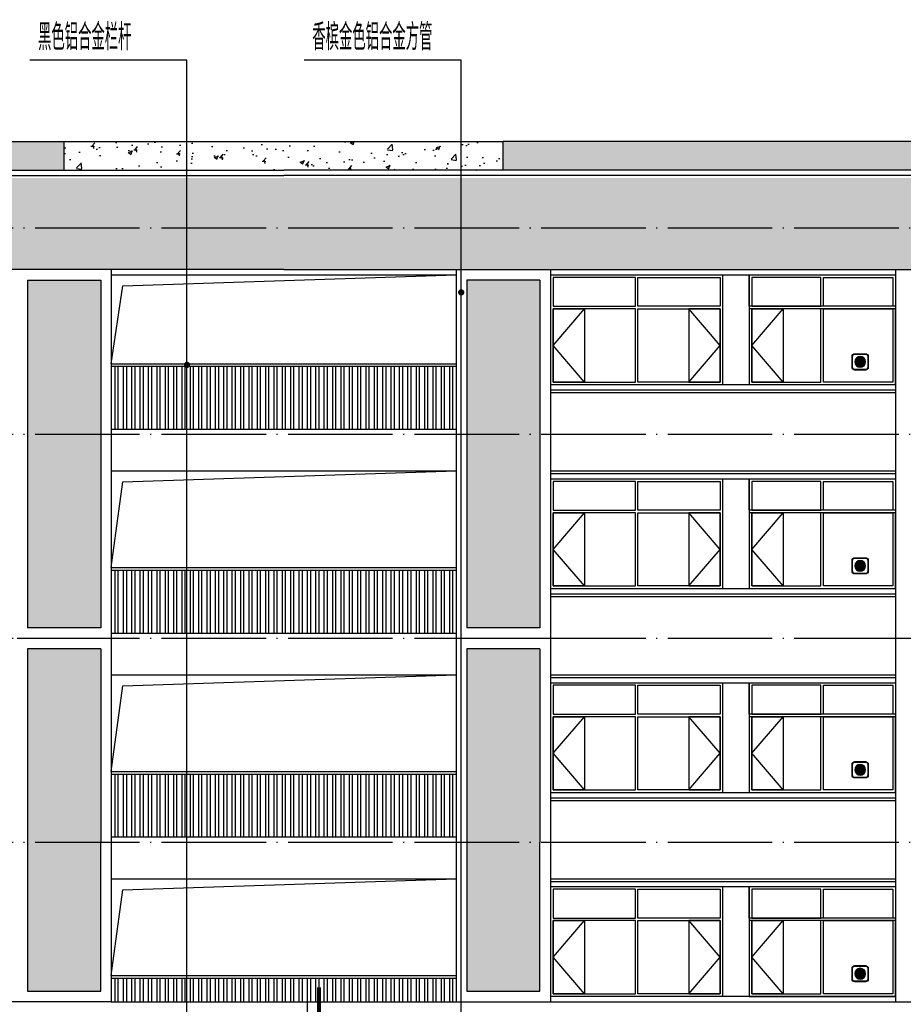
# Model space of a CAD drawing. Extents: x 1779708 to 7299578, y -1121471 to 88434.
# Tile 573 of 656: x 5518521 to 5535421, y -996658 to -977830. Entities that reach past the tile are written whole.
import ezdxf

# ---------------------------------------------------------------- set-up
doc = ezdxf.new("R2010")
doc.units = 0
doc.header["$LTSCALE"] = 1000
doc.header["$MEASUREMENT"] = 0
doc.linetypes.add('DOTE', pattern=[2.42, 2, -0.2, 0.02, -0.2])
doc.layers.get('0').update_dxf_attribs({"linetype": 'CONTINUOUS'})
for name, color, linetype in [('DIM_IDEN', 3, 'CONTINUOUS'), ('DIM_LEAD', 3, 'CONTINUOUS'), ('DOTE', 1, 'DOTE'), ('PUB_TEXT', 7, 'CONTINUOUS'), ('WINDOW', 2, 'CONTINUOUS'), ('建筑', 31, 'CONTINUOUS'), ('栏杆', 6, 'CONTINUOUS'), ('立面中线', 140, 'CONTINUOUS'), ('立面填充图例白', 7, 'CONTINUOUS'), ('立面粗线', 30, 'CONTINUOUS'), ('立面细线', 114, 'CONTINUOUS')]:
    doc.layers.add(name, color=color, linetype=linetype)
doc.styles.add('_TCH_DIM', font='SIMPLEX.shx', dxfattribs={"width": 0.7, "bigfont": 'GBCBIG.shx'})
pattern_1 = [(50, (0, -3328.6), (819.83101, -71.725885), [85.725, -942.975]), (355, (0, -3328.6), (-158.59272, 859.75489), [68.58, -754.38]), (100.451, (68.3, -3334.6), (661.24126, 788.0251), [72.855, -801.405]), (46.1842, (0, -3100), (1219.85568, -189.19048), [128.5875, -1414.4625]), (96.6356, (101.7, -3115.8), (1068.31906, 1113.415), [109.2825, -1202.1075]), (351.184, (0, -3100), (1068.32073, 1113.41303), [102.87, -1131.57]), (21, (114.3, -3157.15), (682.26696, -460.19483), [85.725, -942.975]), (326, (114.3, -3157.15), (278.10913, 828.84585), [68.58, -754.38]), (71.4514, (171.16, -3195.5), (960.37421, 368.65286), [72.855, -801.405]), (37.5, (0, -3328.6), (13.898715, 380.497675), [0, -745.236, 0, -765.81, 0, -757.2375]), (7.5, (0, -3328.6), (300.68848, 450.812587), [0, -436.626, 0, -728.091, 0, -288.6075]), (327.5, (-254.9, -3328.6), (610.157678, -25.779348), [0, -285.75, 0, -891.54, 0, -1183.005]), (317.5, (-369.2, -3328.6), (666.581316, 114.41921), [0, -371.475, 0, -592.074, 0, -840.105])]
pattern_2 = [(130, (10691819, -59205), (-819.83101, -71.725885), [85.725, -942.975]), (185, (10691819, -59205), (158.59272, 859.75489), [68.58, -754.38]), (79.549, (10691750.7, -59211), (-661.24126, 788.0251), [72.855, -801.405]), (133.8158, (10691819, -58976.4), (-1219.85568, -189.19048), [128.5875, -1414.4625]), (83.3644, (10691717.3, -58992.2), (-1068.31906, 1113.415), [109.2825, -1202.1075]), (188.816, (10691819, -58976.4), (-1068.32073, 1113.41303), [102.87, -1131.57]), (159, (10691704.7, -59033.6), (-682.26696, -460.19483), [85.725, -942.975]), (214, (10691704.7, -59033.6), (-278.10913, 828.84585), [68.58, -754.38]), (108.5486, (10691647.84, -59071.9), (-960.37421, 368.65286), [72.855, -801.405]), (142.5, (10691819, -59205.02), (-13.898715, 380.497675), [0, -745.236, 0, -765.81, 0, -757.2375]), (172.5, (10691819, -59205), (-300.68848, 450.812587), [0, -436.626, 0, -728.091, 0, -288.6075]), (212.5, (10692073.9, -59205.02), (-610.157678, -25.779348), [0, -285.75, 0, -891.54, 0, -1183.005]), (222.5, (10692188.2, -59205), (-666.581316, 114.41921), [0, -371.475, 0, -592.074, 0, -840.105])]

# ---------------------------------------------------------------- blocks, each defined once
blk = doc.blocks.new('b112')
at = {"layer": '建筑'}
h = blk.add_hatch(color=1, dxfattribs=at)
h.dxf.hatch_style = 1
edge = h.paths.add_edge_path()
edge.add_arc((2930760, 155416), 100, 0, 360)
for points in [[(2930660, 155266), (2930860, 155266, 0.414214), (2930910, 155316), (2930910, 155516, 0.414214), (2930860, 155566), (2930660, 155566, 0.414214), (2930610, 155516), (2930610, 155316, 0.414214)], [(2930660, 155276), (2930860, 155276, 0.414214), (2930900, 155316), (2930900, 155516, 0.414214), (2930860, 155556), (2930660, 155556, 0.414214), (2930620, 155516), (2930620, 155316, 0.414214)]]:
    blk.add_lwpolyline(points, format="xyb", close=True, dxfattribs=at)
at = {"layer": '建筑', "color": 1}
blk.add_circle((2930760, 155416), 100, dxfattribs=at)

msp = doc.modelspace()

# ---------------------------------------------------------------- hatches: boundary and pattern name
at = {"layer": '立面填充图例白'}
h = msp.add_hatch(dxfattribs=at)
h.set_pattern_fill('AR-CONC', color=0, scale=450, style=0)
h.set_pattern_definition(pattern_2)
h.paths.add_polyline_path([(5486471.5, -980158.3), (5519371.5, -980158.3), (5519371.5, -980708.3), (5486471.5, -980708.3)])
h = msp.add_hatch(dxfattribs=at)
h.set_pattern_fill('AR-CONC', color=0, scale=450, style=0)
h.set_pattern_definition(pattern_2)
h.paths.add_polyline_path([(5527771.5, -980158.3), (5560671.5, -980158.3), (5560671.5, -980708.3), (5527771.5, -980708.3)])
h = msp.add_hatch(dxfattribs=at)
h.set_pattern_fill('AR-CONC', color=0, scale=450, style=0)
h.set_pattern_definition(pattern_2)
h.paths.add_polyline_path([(5485771.5, -980858.3), (5485771.5, -982608.3), (5527771.5, -982608.3), (5527771.5, -980858.3)])
h = msp.add_hatch(dxfattribs=at)
h.set_pattern_fill('AR-CONC', color=0, scale=450, style=0)
h.set_pattern_definition(pattern_1)
h.paths.add_polyline_path([(5561971.5, -980808.3), (5561371.5, -980808.3), (5561371.5, -981808.3), (5561971.5, -981808.3)])
h.paths.add_polyline_path([(5561971.5, -981808.3), (5561371.5, -981808.3), (5561371.5, -982608.3), (5561971.5, -982608.3)])
h.paths.add_polyline_path([(5527771.5, -980858.3), (5561371.5, -980858.3), (5561371.5, -982608.3), (5527771.5, -982608.3)])
at = {"layer": '立面细线'}
h = msp.add_hatch(dxfattribs=at)
h.set_pattern_fill('AR-CONC', color=256, scale=450, style=0)
h.set_pattern_definition(pattern_1)
h.paths.add_polyline_path([(5527771.5, -980158.3), (5519371.5, -980158.3), (5519371.5, -980708.3), (5523571.5, -980708.3), (5527771.5, -980708.3)])
h = msp.add_hatch(dxfattribs=at)
h.set_pattern_fill('圆形花纹', color=256, scale=100, style=0)
h.set_pattern_definition([(180, (10871339.49, -59130.02), (-300, 150), [12, -288]), (90, (10871408.49, -59061.02), (150, 300), [12, -288]), (135, (10871390.49, -59007.02), (-2e-14, 299.9999995), [12.727922, -411.53614]), (135, (10871285.49, -59112.02), (-2e-14, 299.9999995), [12.727922, -411.53614]), (45, (10871381.49, -59112.02), (299.9999995, 2e-14), [12.727922, -411.53614]), (45, (10871276.49, -59007.02), (299.9999995, 2e-14), [12.727922, -411.53614]), (143.1301023, (10871381.49, -58998.02), (-300, 300), [15, -1485]), (143.1301023, (10871297.49, -59121.02), (-300, 300), [15, -1485]), (126.8698976, (10871276.49, -59103.02), (300, -300), [15, -1485]), (126.8698976, (10871399.49, -59019.02), (300, -300), [15, -1485]), (53.1301023, (10871390.49, -59103.02), (300, 300), [15, -1485]), (53.1301023, (10871267.49, -59019.02), (300, 300), [15, -1485]), (36.8698977, (10871285.49, -58998.02), (300, 300), [15, -1485]), (36.8698977, (10871369.49, -59121.02), (300, 300), [15, -1485]), (168.6900675, (10871327.49, -59130.02), (-299.9999992, 4e-07), [15.297058, -1514.4087]), (168.6900675, (10871354.49, -58983.02), (-299.9999992, 4e-07), [15.297058, -1514.4087]), (101.3099325, (10871408.49, -59049.02), (-4e-07, 299.9999992), [15.297058, -1514.4087]), (101.3099325, (10871261.49, -59076.02), (-4e-07, 299.9999992), [15.297058, -1514.4087]), (78.6900675, (10871258.49, -59049.02), (2e-08, -299.99999724), [15.297058, -1514.4087]), (78.6900675, (10871405.49, -59076.02), (2e-08, -299.99999724), [15.297058, -1514.4087]), (11.3099325, (10871339.49, -59130.02), (299.9999992, 4e-07), [15.297058, -1514.4087]), (11.3099325, (10871312.49, -58983.02), (299.9999992, 4e-07), [15.297058, -1514.4087]), (158.1985905, (10871369.49, -58989.02), (-599.9999998, 299.99999935), [16.155494, -1599.3939]), (158.1985905, (10871312.49, -59127.02), (-599.9999998, 299.99999935), [16.155494, -1599.3939]), (111.8014095, (10871405.49, -59034.02), (299.99999675, -599.9999933), [16.155494, -1599.3939]), (111.8014095, (10871267.49, -59091.02), (299.99999675, -599.9999933), [16.155494, -1599.3939]), (68.1985905, (10871399.49, -59091.02), (299.99999935, 599.9999998), [16.155494, -1599.3939]), (68.1985905, (10871261.49, -59034.02), (299.99999935, 599.9999998), [16.155494, -1599.3939]), (21.8014095, (10871354.49, -59127.02), (600.00000017, 299.9999984), [16.155494, -1599.3939]), (21.8014095, (10871297.49, -58989.02), (600.00000017, 299.9999984), [16.155494, -1599.3939])])
h.paths.add_polyline_path([(5518671.5, -989458.3), (5520071.5, -989458.3), (5520071.5, -982808.3), (5518671.5, -982808.3)])
h.paths.add_polyline_path([(5518671.5, -996406.1), (5520071.5, -996406.1), (5520071.5, -989860.6), (5518671.5, -989860.6)])
h = msp.add_hatch(dxfattribs=at)
h.set_pattern_fill('圆形花纹', color=256, scale=100, style=0)
h.set_pattern_definition([(180, (10879739.49, -59130.02), (-300, 150), [12, -288]), (90, (10879808.49, -59061.02), (150, 300), [12, -288]), (135, (10879790.49, -59007.02), (-2e-14, 299.9999995), [12.727922, -411.53614]), (135, (10879685.49, -59112.02), (-2e-14, 299.9999995), [12.727922, -411.53614]), (45, (10879781.49, -59112.02), (299.9999995, 2e-14), [12.727922, -411.53614]), (45, (10879676.49, -59007.02), (299.9999995, 2e-14), [12.727922, -411.53614]), (143.1301023, (10879781.49, -58998.02), (-300, 300), [15, -1485]), (143.1301023, (10879697.49, -59121.02), (-300, 300), [15, -1485]), (126.8698976, (10879676.49, -59103.02), (300, -300), [15, -1485]), (126.8698976, (10879799.49, -59019.02), (300, -300), [15, -1485]), (53.1301023, (10879790.49, -59103.02), (300, 300), [15, -1485]), (53.1301023, (10879667.49, -59019.02), (300, 300), [15, -1485]), (36.8698977, (10879685.49, -58998.02), (300, 300), [15, -1485]), (36.8698977, (10879769.49, -59121.02), (300, 300), [15, -1485]), (168.6900675, (10879727.49, -59130.02), (-299.9999992, 4e-07), [15.297058, -1514.4087]), (168.6900675, (10879754.49, -58983.02), (-299.9999992, 4e-07), [15.297058, -1514.4087]), (101.3099325, (10879808.49, -59049.02), (-4e-07, 299.9999992), [15.297058, -1514.4087]), (101.3099325, (10879661.49, -59076.02), (-4e-07, 299.9999992), [15.297058, -1514.4087]), (78.6900675, (10879658.49, -59049.02), (2e-08, -299.99999724), [15.297058, -1514.4087]), (78.6900675, (10879805.49, -59076.02), (2e-08, -299.99999724), [15.297058, -1514.4087]), (11.3099325, (10879739.49, -59130.02), (299.9999992, 4e-07), [15.297058, -1514.4087]), (11.3099325, (10879712.49, -58983.02), (299.9999992, 4e-07), [15.297058, -1514.4087]), (158.1985905, (10879769.49, -58989.02), (-599.9999998, 299.99999935), [16.155494, -1599.3939]), (158.1985905, (10879712.49, -59127.02), (-599.9999998, 299.99999935), [16.155494, -1599.3939]), (111.8014095, (10879805.49, -59034.02), (299.99999675, -599.9999933), [16.155494, -1599.3939]), (111.8014095, (10879667.49, -59091.02), (299.99999675, -599.9999933), [16.155494, -1599.3939]), (68.1985905, (10879799.49, -59091.02), (299.99999935, 599.9999998), [16.155494, -1599.3939]), (68.1985905, (10879661.49, -59034.02), (299.99999935, 599.9999998), [16.155494, -1599.3939]), (21.8014095, (10879754.49, -59127.02), (600.00000017, 299.9999984), [16.155494, -1599.3939]), (21.8014095, (10879697.49, -58989.02), (600.00000017, 299.9999984), [16.155494, -1599.3939])])
h.paths.add_polyline_path([(5527071.5, -989458.3), (5528471.5, -989458.3), (5528471.5, -982808.3), (5527071.5, -982808.3)])
h.paths.add_polyline_path([(5527071.5, -996406.1), (5528471.5, -996406.1), (5528471.5, -989860.6), (5527071.5, -989860.6)])

# ---------------------------------------------------------------- linework, layer by layer
at = {"layer": 'DIM_IDEN'}
msp.add_line((5524021.5, -996331.9), (5524021.5, -1007919.1), dxfattribs=at)
at = {"layer": 'DIM_IDEN', "const_width": 75}
msp.add_lwpolyline([(5524246.5, -996331.9), (5524246.5, -997081.9)], dxfattribs=at)
at = {"layer": 'DIM_LEAD'}
for p, q in [((5521721, -978604.8), (5518715.3, -978604.8)), ((5521721, -984430.9), (5521721, -978604.8)), ((5521721, -1000035.8), (5521721, -978604.8)), ((5526966.2, -978604.8), (5523960.5, -978604.8)), ((5526966.2, -983044.8), (5526966.2, -978604.8)), ((5526966.2, -1003706.6), (5526966.2, -978604.8))]:
    msp.add_line(p, q, dxfattribs=at)
at = {"layer": 'DIM_LEAD', "const_width": 60}
for points in [[(5526966.2, -983074.8, 1), (5526966.2, -983014.8, 1)], [(5521721, -984460.9, 1), (5521721, -984400.9, 1)]]:
    msp.add_lwpolyline(points, format="xyb", close=True, dxfattribs=at)
at = {"layer": 'DOTE'}
for p, q in [((5477674.9, -981808.3), (5567316.7, -981808.3)), ((5477674.9, -985758.3), (5567316.7, -985758.3)), ((5477674.9, -989658.3), (5567316.7, -989658.3)), ((5477674.9, -993558.3), (5567316.7, -993558.3))]:
    msp.add_line(p, q, dxfattribs=at)
at = {"layer": 'WINDOW'}
for points in [[(5528721.5, -983308.3), (5530296.5, -983308.3), (5530296.5, -982758.3), (5528721.5, -982758.3)], [(5531921.5, -983308.3), (5530346.5, -983308.3), (5530346.5, -982758.3), (5531921.5, -982758.3)], [(5532521.5, -983308.3), (5533846.5, -983308.3), (5533846.5, -982758.3), (5532521.5, -982758.3)], [(5535221.5, -983308.3), (5533896.5, -983308.3), (5533896.5, -982758.3), (5535221.5, -982758.3)], [(5528721.5, -984758.3), (5530296.5, -984758.3), (5530296.5, -983358.3), (5528721.5, -983358.3)], [(5531921.5, -984758.3), (5530346.5, -984758.3), (5530346.5, -983358.3), (5531921.5, -983358.3)], [(5532521.5, -984758.3), (5533846.5, -984758.3), (5533846.5, -983358.3), (5532521.5, -983358.3)], [(5535221.5, -984758.3), (5533896.5, -984758.3), (5533896.5, -983358.3), (5535221.5, -983358.3)], [(5528721.5, -987208.3), (5530296.5, -987208.3), (5530296.5, -986658.3), (5528721.5, -986658.3)], [(5531921.5, -987208.3), (5530346.5, -987208.3), (5530346.5, -986658.3), (5531921.5, -986658.3)], [(5532521.5, -987208.3), (5533846.5, -987208.3), (5533846.5, -986658.3), (5532521.5, -986658.3)], [(5535221.5, -987208.3), (5533896.5, -987208.3), (5533896.5, -986658.3), (5535221.5, -986658.3)], [(5528721.5, -988658.3), (5530296.5, -988658.3), (5530296.5, -987258.3), (5528721.5, -987258.3)], [(5531921.5, -988658.3), (5530346.5, -988658.3), (5530346.5, -987258.3), (5531921.5, -987258.3)], [(5532521.5, -988658.3), (5533846.5, -988658.3), (5533846.5, -987258.3), (5532521.5, -987258.3)], [(5535221.5, -988658.3), (5533896.5, -988658.3), (5533896.5, -987258.3), (5535221.5, -987258.3)], [(5528721.5, -991108.3), (5530296.5, -991108.3), (5530296.5, -990558.3), (5528721.5, -990558.3)], [(5531921.5, -991108.3), (5530346.5, -991108.3), (5530346.5, -990558.3), (5531921.5, -990558.3)], [(5532521.5, -991108.3), (5533846.5, -991108.3), (5533846.5, -990558.3), (5532521.5, -990558.3)], [(5535221.5, -991108.3), (5533896.5, -991108.3), (5533896.5, -990558.3), (5535221.5, -990558.3)], [(5528721.5, -992558.3), (5530296.5, -992558.3), (5530296.5, -991158.3), (5528721.5, -991158.3)], [(5531921.5, -992558.3), (5530346.5, -992558.3), (5530346.5, -991158.3), (5531921.5, -991158.3)], [(5532521.5, -992558.3), (5533846.5, -992558.3), (5533846.5, -991158.3), (5532521.5, -991158.3)], [(5535221.5, -992558.3), (5533896.5, -992558.3), (5533896.5, -991158.3), (5535221.5, -991158.3)], [(5528721.5, -995008.3), (5530296.5, -995008.3), (5530296.5, -994458.3), (5528721.5, -994458.3)], [(5531921.5, -995008.3), (5530346.5, -995008.3), (5530346.5, -994458.3), (5531921.5, -994458.3)], [(5532521.5, -995008.3), (5533846.5, -995008.3), (5533846.5, -994458.3), (5532521.5, -994458.3)], [(5535221.5, -995008.3), (5533896.5, -995008.3), (5533896.5, -994458.3), (5535221.5, -994458.3)], [(5528721.5, -996458.3), (5530296.5, -996458.3), (5530296.5, -995058.3), (5528721.5, -995058.3)], [(5531921.5, -996458.3), (5530346.5, -996458.3), (5530346.5, -995058.3), (5531921.5, -995058.3)], [(5532521.5, -996458.3), (5533846.5, -996458.3), (5533846.5, -995058.3), (5532521.5, -995058.3)], [(5535221.5, -996458.3), (5533896.5, -996458.3), (5533896.5, -995058.3), (5535221.5, -995058.3)]]:
    msp.add_lwpolyline(points, close=True, dxfattribs=at)
at = {"layer": '栏杆'}
for points in [[(5520271.5, -984408.3), (5520492.6, -982918.1), (5526871.5, -982708.3)], [(5520271.5, -984408.3), (5526871.5, -984408.3)], [(5520271.5, -984458.3), (5526871.5, -984458.3)], [(5520341.5, -984458.3), (5520341.5, -985658.3)], [(5520401.5, -984458.3), (5520401.5, -985658.3)], [(5520501.5, -984458.3), (5520501.5, -985658.3)], [(5520561.5, -984458.3), (5520561.5, -985658.3)], [(5520661.5, -984458.3), (5520661.5, -985658.3)], [(5520721.5, -984458.3), (5520721.5, -985658.3)], [(5520821.5, -984458.3), (5520821.5, -985658.3)], [(5520881.5, -984458.3), (5520881.5, -985658.3)], [(5520981.5, -984458.3), (5520981.5, -985658.3)], [(5521041.5, -984458.3), (5521041.5, -985658.3)], [(5521141.5, -984458.3), (5521141.5, -985658.3)], [(5521201.5, -984458.3), (5521201.5, -985658.3)], [(5521301.5, -984458.3), (5521301.5, -985658.3)], [(5521361.5, -984458.3), (5521361.5, -985658.3)], [(5521461.5, -984458.3), (5521461.5, -985658.3)], [(5521521.5, -984458.3), (5521521.5, -985658.3)], [(5521621.5, -984458.3), (5521621.5, -985658.3)], [(5521681.5, -984458.3), (5521681.5, -985658.3)], [(5521781.5, -984458.3), (5521781.5, -985658.3)], [(5521841.5, -984458.3), (5521841.5, -985658.3)], [(5521941.5, -984458.3), (5521941.5, -985658.3)], [(5522001.5, -984458.3), (5522001.5, -985658.3)], [(5522101.5, -984458.3), (5522101.5, -985658.3)], [(5522161.5, -984458.3), (5522161.5, -985658.3)], [(5522261.5, -984458.3), (5522261.5, -985658.3)], [(5522321.5, -984458.3), (5522321.5, -985658.3)], [(5522421.5, -984458.3), (5522421.5, -985658.3)], [(5522481.5, -984458.3), (5522481.5, -985658.3)], [(5522581.5, -984458.3), (5522581.5, -985658.3)], [(5522641.5, -984458.3), (5522641.5, -985658.3)], [(5522741.5, -984458.3), (5522741.5, -985658.3)], [(5522801.5, -984458.3), (5522801.5, -985658.3)], [(5522901.5, -984458.3), (5522901.5, -985658.3)], [(5522961.5, -984458.3), (5522961.5, -985658.3)], [(5523061.5, -984458.3), (5523061.5, -985658.3)], [(5523121.5, -984458.3), (5523121.5, -985658.3)], [(5523221.5, -984458.3), (5523221.5, -985658.3)], [(5523281.5, -984458.3), (5523281.5, -985658.3)], [(5523381.5, -984458.3), (5523381.5, -985658.3)], [(5523441.5, -984458.3), (5523441.5, -985658.3)], [(5523541.5, -984458.3), (5523541.5, -985658.3)], [(5523601.5, -984458.3), (5523601.5, -985658.3)], [(5523701.5, -984458.3), (5523701.5, -985658.3)], [(5523761.5, -984458.3), (5523761.5, -985658.3)], [(5523861.5, -984458.3), (5523861.5, -985658.3)], [(5523921.5, -984458.3), (5523921.5, -985658.3)], [(5524021.5, -984458.3), (5524021.5, -985658.3)], [(5524081.5, -984458.3), (5524081.5, -985658.3)], [(5524181.5, -984458.3), (5524181.5, -985658.3)], [(5524241.5, -984458.3), (5524241.5, -985658.3)], [(5524341.5, -984458.3), (5524341.5, -985658.3)], [(5524401.5, -984458.3), (5524401.5, -985658.3)], [(5524501.5, -984458.3), (5524501.5, -985658.3)], [(5524561.5, -984458.3), (5524561.5, -985658.3)], [(5524661.5, -984458.3), (5524661.5, -985658.3)], [(5524721.5, -984458.3), (5524721.5, -985658.3)], [(5524821.5, -984458.3), (5524821.5, -985658.3)], [(5524881.5, -984458.3), (5524881.5, -985658.3)], [(5524981.5, -984458.3), (5524981.5, -985658.3)], [(5525041.5, -984458.3), (5525041.5, -985658.3)], [(5525141.5, -984458.3), (5525141.5, -985658.3)], [(5525201.5, -984458.3), (5525201.5, -985658.3)], [(5525301.5, -984458.3), (5525301.5, -985658.3)], [(5525361.5, -984458.3), (5525361.5, -985658.3)], [(5525461.5, -984458.3), (5525461.5, -985658.3)], [(5525521.5, -984458.3), (5525521.5, -985658.3)], [(5525621.5, -984458.3), (5525621.5, -985658.3)], [(5525681.5, -984458.3), (5525681.5, -985658.3)], [(5525781.5, -984458.3), (5525781.5, -985658.3)], [(5525841.5, -984458.3), (5525841.5, -985658.3)], [(5525941.5, -984458.3), (5525941.5, -985658.3)], [(5526001.5, -984458.3), (5526001.5, -985658.3)], [(5526101.5, -984458.3), (5526101.5, -985658.3)], [(5526161.5, -984458.3), (5526161.5, -985658.3)], [(5526261.5, -984458.3), (5526261.5, -985658.3)], [(5526321.5, -984458.3), (5526321.5, -985658.3)], [(5526421.5, -984458.3), (5526421.5, -985658.3)], [(5526481.5, -984458.3), (5526481.5, -985658.3)], [(5526581.5, -984458.3), (5526581.5, -985658.3)], [(5526641.5, -984458.3), (5526641.5, -985658.3)], [(5526741.5, -984458.3), (5526741.5, -985658.3)], [(5526801.5, -984458.3), (5526801.5, -985658.3)], [(5520271.5, -988308.3), (5520492.6, -986668.1), (5526871.5, -986458.3)], [(5520271.5, -988308.3), (5526871.5, -988308.3)], [(5520271.5, -988358.3), (5526871.5, -988358.3)], [(5520341.5, -988358.3), (5520341.5, -989558.3)], [(5520401.5, -988358.3), (5520401.5, -989558.3)], [(5520501.5, -988358.3), (5520501.5, -989558.3)], [(5520561.5, -988358.3), (5520561.5, -989558.3)], [(5520661.5, -988358.3), (5520661.5, -989558.3)], [(5520721.5, -988358.3), (5520721.5, -989558.3)], [(5520821.5, -988358.3), (5520821.5, -989558.3)], [(5520881.5, -988358.3), (5520881.5, -989558.3)], [(5520981.5, -988358.3), (5520981.5, -989558.3)], [(5521041.5, -988358.3), (5521041.5, -989558.3)], [(5521141.5, -988358.3), (5521141.5, -989558.3)], [(5521201.5, -988358.3), (5521201.5, -989558.3)], [(5521301.5, -988358.3), (5521301.5, -989558.3)], [(5521361.5, -988358.3), (5521361.5, -989558.3)], [(5521461.5, -988358.3), (5521461.5, -989558.3)], [(5521521.5, -988358.3), (5521521.5, -989558.3)], [(5521621.5, -988358.3), (5521621.5, -989558.3)], [(5521681.5, -988358.3), (5521681.5, -989558.3)], [(5521781.5, -988358.3), (5521781.5, -989558.3)], [(5521841.5, -988358.3), (5521841.5, -989558.3)], [(5521941.5, -988358.3), (5521941.5, -989558.3)], [(5522001.5, -988358.3), (5522001.5, -989558.3)], [(5522101.5, -988358.3), (5522101.5, -989558.3)], [(5522161.5, -988358.3), (5522161.5, -989558.3)], [(5522261.5, -988358.3), (5522261.5, -989558.3)], [(5522321.5, -988358.3), (5522321.5, -989558.3)], [(5522421.5, -988358.3), (5522421.5, -989558.3)], [(5522481.5, -988358.3), (5522481.5, -989558.3)], [(5522581.5, -988358.3), (5522581.5, -989558.3)], [(5522641.5, -988358.3), (5522641.5, -989558.3)], [(5522741.5, -988358.3), (5522741.5, -989558.3)], [(5522801.5, -988358.3), (5522801.5, -989558.3)], [(5522901.5, -988358.3), (5522901.5, -989558.3)], [(5522961.5, -988358.3), (5522961.5, -989558.3)], [(5523061.5, -988358.3), (5523061.5, -989558.3)], [(5523121.5, -988358.3), (5523121.5, -989558.3)], [(5523221.5, -988358.3), (5523221.5, -989558.3)], [(5523281.5, -988358.3), (5523281.5, -989558.3)], [(5523381.5, -988358.3), (5523381.5, -989558.3)], [(5523441.5, -988358.3), (5523441.5, -989558.3)], [(5523541.5, -988358.3), (5523541.5, -989558.3)], [(5523601.5, -988358.3), (5523601.5, -989558.3)], [(5523701.5, -988358.3), (5523701.5, -989558.3)], [(5523761.5, -988358.3), (5523761.5, -989558.3)], [(5523861.5, -988358.3), (5523861.5, -989558.3)], [(5523921.5, -988358.3), (5523921.5, -989558.3)], [(5524021.5, -988358.3), (5524021.5, -989558.3)], [(5524081.5, -988358.3), (5524081.5, -989558.3)], [(5524181.5, -988358.3), (5524181.5, -989558.3)], [(5524241.5, -988358.3), (5524241.5, -989558.3)], [(5524341.5, -988358.3), (5524341.5, -989558.3)], [(5524401.5, -988358.3), (5524401.5, -989558.3)], [(5524501.5, -988358.3), (5524501.5, -989558.3)], [(5524561.5, -988358.3), (5524561.5, -989558.3)], [(5524661.5, -988358.3), (5524661.5, -989558.3)], [(5524721.5, -988358.3), (5524721.5, -989558.3)], [(5524821.5, -988358.3), (5524821.5, -989558.3)], [(5524881.5, -988358.3), (5524881.5, -989558.3)], [(5524981.5, -988358.3), (5524981.5, -989558.3)], [(5525041.5, -988358.3), (5525041.5, -989558.3)], [(5525141.5, -988358.3), (5525141.5, -989558.3)], [(5525201.5, -988358.3), (5525201.5, -989558.3)], [(5525301.5, -988358.3), (5525301.5, -989558.3)], [(5525361.5, -988358.3), (5525361.5, -989558.3)], [(5525461.5, -988358.3), (5525461.5, -989558.3)], [(5525521.5, -988358.3), (5525521.5, -989558.3)], [(5525621.5, -988358.3), (5525621.5, -989558.3)], [(5525681.5, -988358.3), (5525681.5, -989558.3)], [(5525781.5, -988358.3), (5525781.5, -989558.3)], [(5525841.5, -988358.3), (5525841.5, -989558.3)], [(5525941.5, -988358.3), (5525941.5, -989558.3)], [(5526001.5, -988358.3), (5526001.5, -989558.3)], [(5526101.5, -988358.3), (5526101.5, -989558.3)], [(5526161.5, -988358.3), (5526161.5, -989558.3)], [(5526261.5, -988358.3), (5526261.5, -989558.3)], [(5526321.5, -988358.3), (5526321.5, -989558.3)], [(5526421.5, -988358.3), (5526421.5, -989558.3)], [(5526481.5, -988358.3), (5526481.5, -989558.3)], [(5526581.5, -988358.3), (5526581.5, -989558.3)], [(5526641.5, -988358.3), (5526641.5, -989558.3)], [(5526741.5, -988358.3), (5526741.5, -989558.3)], [(5526801.5, -988358.3), (5526801.5, -989558.3)], [(5520271.5, -992208.3), (5520492.6, -990568.1), (5526871.5, -990358.3)], [(5520271.5, -992208.3), (5526871.5, -992208.3)], [(5520271.5, -992258.3), (5526871.5, -992258.3)], [(5520341.5, -992258.3), (5520341.5, -993458.3)], [(5520401.5, -992258.3), (5520401.5, -993458.3)], [(5520501.5, -992258.3), (5520501.5, -993458.3)], [(5520561.5, -992258.3), (5520561.5, -993458.3)], [(5520661.5, -992258.3), (5520661.5, -993458.3)], [(5520721.5, -992258.3), (5520721.5, -993458.3)], [(5520821.5, -992258.3), (5520821.5, -993458.3)], [(5520881.5, -992258.3), (5520881.5, -993458.3)], [(5520981.5, -992258.3), (5520981.5, -993458.3)], [(5521041.5, -992258.3), (5521041.5, -993458.3)], [(5521141.5, -992258.3), (5521141.5, -993458.3)], [(5521201.5, -992258.3), (5521201.5, -993458.3)], [(5521301.5, -992258.3), (5521301.5, -993458.3)], [(5521361.5, -992258.3), (5521361.5, -993458.3)], [(5521461.5, -992258.3), (5521461.5, -993458.3)], [(5521521.5, -992258.3), (5521521.5, -993458.3)], [(5521621.5, -992258.3), (5521621.5, -993458.3)], [(5521681.5, -992258.3), (5521681.5, -993458.3)], [(5521781.5, -992258.3), (5521781.5, -993458.3)], [(5521841.5, -992258.3), (5521841.5, -993458.3)], [(5521941.5, -992258.3), (5521941.5, -993458.3)], [(5522001.5, -992258.3), (5522001.5, -993458.3)], [(5522101.5, -992258.3), (5522101.5, -993458.3)], [(5522161.5, -992258.3), (5522161.5, -993458.3)], [(5522261.5, -992258.3), (5522261.5, -993458.3)], [(5522321.5, -992258.3), (5522321.5, -993458.3)], [(5522421.5, -992258.3), (5522421.5, -993458.3)], [(5522481.5, -992258.3), (5522481.5, -993458.3)], [(5522581.5, -992258.3), (5522581.5, -993458.3)], [(5522641.5, -992258.3), (5522641.5, -993458.3)], [(5522741.5, -992258.3), (5522741.5, -993458.3)], [(5522801.5, -992258.3), (5522801.5, -993458.3)], [(5522901.5, -992258.3), (5522901.5, -993458.3)], [(5522961.5, -992258.3), (5522961.5, -993458.3)], [(5523061.5, -992258.3), (5523061.5, -993458.3)], [(5523121.5, -992258.3), (5523121.5, -993458.3)], [(5523221.5, -992258.3), (5523221.5, -993458.3)], [(5523281.5, -992258.3), (5523281.5, -993458.3)], [(5523381.5, -992258.3), (5523381.5, -993458.3)], [(5523441.5, -992258.3), (5523441.5, -993458.3)], [(5523541.5, -992258.3), (5523541.5, -993458.3)], [(5523601.5, -992258.3), (5523601.5, -993458.3)], [(5523701.5, -992258.3), (5523701.5, -993458.3)], [(5523761.5, -992258.3), (5523761.5, -993458.3)], [(5523861.5, -992258.3), (5523861.5, -993458.3)], [(5523921.5, -992258.3), (5523921.5, -993458.3)], [(5524021.5, -992258.3), (5524021.5, -993458.3)], [(5524081.5, -992258.3), (5524081.5, -993458.3)], [(5524181.5, -992258.3), (5524181.5, -993458.3)], [(5524241.5, -992258.3), (5524241.5, -993458.3)], [(5524341.5, -992258.3), (5524341.5, -993458.3)], [(5524401.5, -992258.3), (5524401.5, -993458.3)], [(5524501.5, -992258.3), (5524501.5, -993458.3)], [(5524561.5, -992258.3), (5524561.5, -993458.3)], [(5524661.5, -992258.3), (5524661.5, -993458.3)], [(5524721.5, -992258.3), (5524721.5, -993458.3)], [(5524821.5, -992258.3), (5524821.5, -993458.3)], [(5524881.5, -992258.3), (5524881.5, -993458.3)], [(5524981.5, -992258.3), (5524981.5, -993458.3)], [(5525041.5, -992258.3), (5525041.5, -993458.3)], [(5525141.5, -992258.3), (5525141.5, -993458.3)], [(5525201.5, -992258.3), (5525201.5, -993458.3)], [(5525301.5, -992258.3), (5525301.5, -993458.3)], [(5525361.5, -992258.3), (5525361.5, -993458.3)], [(5525461.5, -992258.3), (5525461.5, -993458.3)], [(5525521.5, -992258.3), (5525521.5, -993458.3)], [(5525621.5, -992258.3), (5525621.5, -993458.3)], [(5525681.5, -992258.3), (5525681.5, -993458.3)], [(5525781.5, -992258.3), (5525781.5, -993458.3)], [(5525841.5, -992258.3), (5525841.5, -993458.3)], [(5525941.5, -992258.3), (5525941.5, -993458.3)], [(5526001.5, -992258.3), (5526001.5, -993458.3)], [(5526101.5, -992258.3), (5526101.5, -993458.3)], [(5526161.5, -992258.3), (5526161.5, -993458.3)], [(5526261.5, -992258.3), (5526261.5, -993458.3)], [(5526321.5, -992258.3), (5526321.5, -993458.3)], [(5526421.5, -992258.3), (5526421.5, -993458.3)], [(5526481.5, -992258.3), (5526481.5, -993458.3)], [(5526581.5, -992258.3), (5526581.5, -993458.3)], [(5526641.5, -992258.3), (5526641.5, -993458.3)], [(5526741.5, -992258.3), (5526741.5, -993458.3)], [(5526801.5, -992258.3), (5526801.5, -993458.3)], [(5520271.5, -996108.3), (5520492.6, -994468.1), (5526871.5, -994258.3)], [(5520271.5, -996108.3), (5526871.5, -996108.3)], [(5520271.5, -996158.3), (5526871.5, -996158.3)], [(5520341.5, -996158.3), (5520341.5, -996608.3)], [(5520401.5, -996158.3), (5520401.5, -996608.3)], [(5520501.5, -996158.3), (5520501.5, -996608.3)], [(5520561.5, -996158.3), (5520561.5, -996608.3)], [(5520661.5, -996158.3), (5520661.5, -996608.3)], [(5520721.5, -996158.3), (5520721.5, -996608.3)], [(5520821.5, -996158.3), (5520821.5, -996608.3)], [(5520881.5, -996158.3), (5520881.5, -996608.3)], [(5520981.5, -996158.3), (5520981.5, -996608.3)], [(5521041.5, -996158.3), (5521041.5, -996608.3)], [(5521141.5, -996158.3), (5521141.5, -996608.3)], [(5521201.5, -996158.3), (5521201.5, -996608.3)], [(5521301.5, -996158.3), (5521301.5, -996608.3)], [(5521361.5, -996158.3), (5521361.5, -996608.3)], [(5521461.5, -996158.3), (5521461.5, -996608.3)], [(5521521.5, -996158.3), (5521521.5, -996608.3)], [(5521621.5, -996158.3), (5521621.5, -996608.3)], [(5521681.5, -996158.3), (5521681.5, -996608.3)], [(5521781.5, -996158.3), (5521781.5, -996608.3)], [(5521841.5, -996158.3), (5521841.5, -996608.3)], [(5521941.5, -996158.3), (5521941.5, -996608.3)], [(5522001.5, -996158.3), (5522001.5, -996608.3)], [(5522101.5, -996158.3), (5522101.5, -996608.3)], [(5522161.5, -996158.3), (5522161.5, -996608.3)], [(5522261.5, -996158.3), (5522261.5, -996608.3)], [(5522321.5, -996158.3), (5522321.5, -996608.3)], [(5522421.5, -996158.3), (5522421.5, -996608.3)], [(5522481.5, -996158.3), (5522481.5, -996608.3)], [(5522581.5, -996158.3), (5522581.5, -996608.3)], [(5522641.5, -996158.3), (5522641.5, -996608.3)], [(5522741.5, -996158.3), (5522741.5, -996608.3)], [(5522801.5, -996158.3), (5522801.5, -996608.3)], [(5522901.5, -996158.3), (5522901.5, -996608.3)], [(5522961.5, -996158.3), (5522961.5, -996608.3)], [(5523061.5, -996158.3), (5523061.5, -996608.3)], [(5523121.5, -996158.3), (5523121.5, -996608.3)], [(5523221.5, -996158.3), (5523221.5, -996608.3)], [(5523281.5, -996158.3), (5523281.5, -996608.3)], [(5523381.5, -996158.3), (5523381.5, -996608.3)], [(5523441.5, -996158.3), (5523441.5, -996608.3)], [(5523541.5, -996158.3), (5523541.5, -996608.3)], [(5523601.5, -996158.3), (5523601.5, -996608.3)], [(5523701.5, -996158.3), (5523701.5, -996608.3)], [(5523761.5, -996158.3), (5523761.5, -996608.3)], [(5523861.5, -996158.3), (5523861.5, -996608.3)], [(5523921.5, -996158.3), (5523921.5, -996608.3)], [(5524021.5, -996158.3), (5524021.5, -996608.3)], [(5524081.5, -996158.3), (5524081.5, -996608.3)], [(5524181.5, -996158.3), (5524181.5, -996608.3)], [(5524241.5, -996158.3), (5524241.5, -996608.3)], [(5524341.5, -996158.3), (5524341.5, -996608.3)], [(5524401.5, -996158.3), (5524401.5, -996608.3)], [(5524501.5, -996158.3), (5524501.5, -996608.3)], [(5524561.5, -996158.3), (5524561.5, -996608.3)], [(5524661.5, -996158.3), (5524661.5, -996608.3)], [(5524721.5, -996158.3), (5524721.5, -996608.3)], [(5524821.5, -996158.3), (5524821.5, -996608.3)], [(5524881.5, -996158.3), (5524881.5, -996608.3)], [(5524981.5, -996158.3), (5524981.5, -996608.3)], [(5525041.5, -996158.3), (5525041.5, -996608.3)], [(5525141.5, -996158.3), (5525141.5, -996608.3)], [(5525201.5, -996158.3), (5525201.5, -996608.3)], [(5525301.5, -996158.3), (5525301.5, -996608.3)], [(5525361.5, -996158.3), (5525361.5, -996608.3)], [(5525461.5, -996158.3), (5525461.5, -996608.3)], [(5525521.5, -996158.3), (5525521.5, -996608.3)], [(5525621.5, -996158.3), (5525621.5, -996608.3)], [(5525681.5, -996158.3), (5525681.5, -996608.3)], [(5525781.5, -996158.3), (5525781.5, -996608.3)], [(5525841.5, -996158.3), (5525841.5, -996608.3)], [(5525941.5, -996158.3), (5525941.5, -996608.3)], [(5526001.5, -996158.3), (5526001.5, -996608.3)], [(5526101.5, -996158.3), (5526101.5, -996608.3)], [(5526161.5, -996158.3), (5526161.5, -996608.3)], [(5526261.5, -996158.3), (5526261.5, -996608.3)], [(5526321.5, -996158.3), (5526321.5, -996608.3)], [(5526421.5, -996158.3), (5526421.5, -996608.3)], [(5526481.5, -996158.3), (5526481.5, -996608.3)], [(5526581.5, -996158.3), (5526581.5, -996608.3)], [(5526641.5, -996158.3), (5526641.5, -996608.3)], [(5526741.5, -996158.3), (5526741.5, -996608.3)], [(5526801.5, -996158.3), (5526801.5, -996608.3)]]:
    msp.add_lwpolyline(points, dxfattribs=at)
at = {"layer": '立面中线'}
for points in [[(5486471.5, -980158.3), (5519371.5, -980158.3)], [(5519371.5, -980708.3), (5519371.5, -980158.3)], [(5560671.5, -980158.3), (5527771.5, -980158.3)], [(5527771.5, -980708.3), (5527771.5, -980158.3)], [(5528671.5, -982708.3), (5535271.5, -982708.3)], [(5531971.5, -984808.3), (5531971.5, -982708.3)], [(5532471.5, -982708.3), (5532471.5, -984808.3)], [(5528671.5, -984808.3), (5535271.5, -984808.3)], [(5528671.5, -984908.3), (5535271.5, -984908.3)], [(5528671.5, -984958.3), (5535271.5, -984958.3)], [(5528671.5, -986458.3), (5535271.5, -986458.3)], [(5528671.5, -986508.3), (5535271.5, -986508.3)], [(5528671.5, -986608.3), (5535271.5, -986608.3)], [(5531971.5, -988708.3), (5531971.5, -986608.3)], [(5532471.5, -986608.3), (5532471.5, -988708.3)], [(5528671.5, -988708.3), (5535271.5, -988708.3)], [(5528671.5, -988808.3), (5535271.5, -988808.3)], [(5528671.5, -988858.3), (5535271.5, -988858.3)], [(5528671.5, -990358.3), (5535271.5, -990358.3)], [(5528671.5, -990408.3), (5535271.5, -990408.3)], [(5528671.5, -990508.3), (5535271.5, -990508.3)], [(5531971.5, -992608.3), (5531971.5, -990508.3)], [(5532471.5, -990508.3), (5532471.5, -992608.3)], [(5528671.5, -992608.3), (5535271.5, -992608.3)], [(5528671.5, -992708.3), (5535271.5, -992708.3)], [(5528671.5, -992758.3), (5535271.5, -992758.3)], [(5528671.5, -994258.3), (5535271.5, -994258.3)], [(5528671.5, -994308.3), (5535271.5, -994308.3)], [(5528671.5, -994408.3), (5535271.5, -994408.3)], [(5531971.5, -996508.3), (5531971.5, -994408.3)], [(5532471.5, -994408.3), (5532471.5, -996508.3)], [(5535271.5, -996508.3), (5528671.5, -996508.3)]]:
    msp.add_lwpolyline(points, dxfattribs=at)
for points in [[(5535271.5, -983308.3), (5532471.5, -983308.3), (5532471.5, -982708.3), (5535271.5, -982708.3)], [(5535271.5, -983358.3), (5532471.5, -983358.3), (5532471.5, -984808.3), (5535271.5, -984808.3)], [(5535271.5, -987208.3), (5532471.5, -987208.3), (5532471.5, -986608.3), (5535271.5, -986608.3)], [(5535271.5, -987258.3), (5532471.5, -987258.3), (5532471.5, -988708.3), (5535271.5, -988708.3)], [(5535271.5, -991108.3), (5532471.5, -991108.3), (5532471.5, -990508.3), (5535271.5, -990508.3)], [(5535271.5, -991158.3), (5532471.5, -991158.3), (5532471.5, -992608.3), (5535271.5, -992608.3)], [(5535271.5, -995008.3), (5532471.5, -995008.3), (5532471.5, -994408.3), (5535271.5, -994408.3)], [(5535271.5, -995058.3), (5532471.5, -995058.3), (5532471.5, -996508.3), (5535271.5, -996508.3)]]:
    msp.add_lwpolyline(points, close=True, dxfattribs=at)
at = {"layer": '立面粗线'}
for points in [[(5485671.5, -980708.3), (5523571.5, -980708.3)], [(5562071.5, -980708.3), (5523571.5, -980708.3)], [(5485671.5, -980808.3), (5523571.5, -980808.3)], [(5562071.5, -980808.3), (5523571.5, -980808.3)], [(5523571.5, -982608.3), (5486571.5, -982608.3)], [(5520271.5, -982608.3), (5520271.5, -985758.3)], [(5523571.5, -982608.3), (5561971.5, -982608.3)], [(5526871.5, -982608.3), (5526871.5, -985758.3)], [(5528671.5, -982608.3), (5528671.5, -985758.3)], [(5535271.5, -982608.3), (5535271.5, -985758.3)], [(5518671.5, -982808.3), (5518671.5, -985758.3)], [(5518671.5, -982808.3), (5520071.5, -982808.3)], [(5520071.5, -982808.3), (5520071.5, -985758.3)], [(5527071.5, -982808.3), (5527071.5, -985758.3)], [(5528471.5, -982808.3), (5527071.5, -982808.3)], [(5528471.5, -982808.3), (5528471.5, -985758.3)], [(5518671.5, -985758.3), (5518671.5, -989458.3)], [(5520071.5, -985758.3), (5520071.5, -989458.3)], [(5520271.5, -985758.3), (5520271.5, -989658.3)], [(5526871.5, -985758.3), (5526871.5, -989658.3)], [(5527071.5, -985758.3), (5527071.5, -989458.3)], [(5528471.5, -985758.3), (5528471.5, -989458.3)], [(5528671.5, -985758.3), (5528671.5, -989658.3)], [(5535271.5, -985758.3), (5535271.5, -989658.3)], [(5520071.5, -989458.3), (5518671.5, -989458.3)], [(5528471.5, -989458.3), (5527071.5, -989458.3)], [(5518471.5, -989658.3), (5520271.5, -989658.3)], [(5520271.5, -989658.3), (5520271.5, -993558.3)], [(5526871.5, -989658.3), (5526871.5, -993558.3)], [(5526871.5, -989658.3), (5528671.5, -989658.3)], [(5528671.5, -989658.3), (5528671.5, -993558.3)], [(5535271.5, -989658.3), (5535271.5, -993558.3)], [(5535271.5, -989658.3), (5537071.5, -989658.3)], [(5518671.5, -989860.6), (5518671.5, -993558.3)], [(5520071.5, -989860.6), (5518671.5, -989860.6)], [(5520071.5, -989860.6), (5520071.5, -993558.3)], [(5527071.5, -989860.6), (5527071.5, -993558.3)], [(5528471.5, -989860.6), (5527071.5, -989860.6)], [(5528471.5, -989860.6), (5528471.5, -993558.3)], [(5518671.5, -993558.3), (5518671.5, -996406.1), (5520071.5, -996406.1), (5520071.5, -993558.3)], [(5520271.5, -993558.3), (5520271.5, -996608.3)], [(5526871.5, -993558.3), (5526871.5, -996608.3)], [(5527071.5, -993558.3), (5527071.5, -996406.1), (5528471.5, -996406.1), (5528471.5, -993558.3)], [(5528671.5, -993558.3), (5528671.5, -996608.3)], [(5535271.5, -993558.3), (5535271.5, -996608.3)], [(5520271.5, -996608.3), (5486571.5, -996608.3)], [(5520271.5, -996608.3), (5526871.5, -996608.3)], [(5526871.5, -996608.3), (5561971.5, -996608.3)]]:
    msp.add_lwpolyline(points, dxfattribs=at)
at = {"layer": '立面细线'}
for points in [[(5519371.5, -980158.3), (5527771.5, -980158.3)], [(5520271.5, -982708.3), (5526871.5, -982708.3)], [(5529321.5, -984758.3), (5528721.5, -984758.3), (5528721.5, -983358.3), (5529321.5, -983358.3), (5529321.5, -984758.3), (5528721.5, -984058.3), (5529321.5, -983358.3)], [(5531321.5, -984758.3), (5531921.5, -984758.3), (5531921.5, -983358.3), (5531321.5, -983358.3), (5531321.5, -984758.3), (5531921.5, -984058.3), (5531321.5, -983358.3)], [(5533121.5, -984758.3), (5532521.5, -984758.3), (5532521.5, -983358.3), (5533121.5, -983358.3), (5533121.5, -984758.3), (5532521.5, -984058.3), (5533121.5, -983358.3)], [(5520271.5, -985658.3), (5526871.5, -985658.3)], [(5520271.5, -986458.3), (5526871.5, -986458.3)], [(5529321.5, -988658.3), (5528721.5, -988658.3), (5528721.5, -987258.3), (5529321.5, -987258.3), (5529321.5, -988658.3), (5528721.5, -987958.3), (5529321.5, -987258.3)], [(5531321.5, -988658.3), (5531921.5, -988658.3), (5531921.5, -987258.3), (5531321.5, -987258.3), (5531321.5, -988658.3), (5531921.5, -987958.3), (5531321.5, -987258.3)], [(5533121.5, -988658.3), (5532521.5, -988658.3), (5532521.5, -987258.3), (5533121.5, -987258.3), (5533121.5, -988658.3), (5532521.5, -987958.3), (5533121.5, -987258.3)], [(5520271.5, -989558.3), (5526871.5, -989558.3)], [(5520271.5, -990358.3), (5526871.5, -990358.3)], [(5529321.5, -992558.3), (5528721.5, -992558.3), (5528721.5, -991158.3), (5529321.5, -991158.3), (5529321.5, -992558.3), (5528721.5, -991858.3), (5529321.5, -991158.3)], [(5531321.5, -992558.3), (5531921.5, -992558.3), (5531921.5, -991158.3), (5531321.5, -991158.3), (5531321.5, -992558.3), (5531921.5, -991858.3), (5531321.5, -991158.3)], [(5533121.5, -992558.3), (5532521.5, -992558.3), (5532521.5, -991158.3), (5533121.5, -991158.3), (5533121.5, -992558.3), (5532521.5, -991858.3), (5533121.5, -991158.3)], [(5520271.5, -993458.3), (5526871.5, -993458.3)], [(5520271.5, -994258.3), (5526871.5, -994258.3)], [(5529321.5, -996458.3), (5528721.5, -996458.3), (5528721.5, -995058.3), (5529321.5, -995058.3), (5529321.5, -996458.3), (5528721.5, -995758.3), (5529321.5, -995058.3)], [(5531321.5, -996458.3), (5531921.5, -996458.3), (5531921.5, -995058.3), (5531321.5, -995058.3), (5531321.5, -996458.3), (5531921.5, -995758.3), (5531321.5, -995058.3)], [(5533121.5, -996458.3), (5532521.5, -996458.3), (5532521.5, -995058.3), (5533121.5, -995058.3), (5533121.5, -996458.3), (5532521.5, -995758.3), (5533121.5, -995058.3)]]:
    msp.add_lwpolyline(points, dxfattribs=at)

# ---------------------------------------------------------------- block references
at = {"color": 253, "xscale": -1.036800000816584, "yscale": 1.036800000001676, "zscale": 1.036799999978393}
for p in [(8573208.7, -1145509, 0), (8573208.7, -1149409, 0), (8573208.7, -1153309, 0), (8573208.7, -1157209, 0)]:
    msp.add_blockref('b112', p, dxfattribs=at)

# ---------------------------------------------------------------- texts
at = {"layer": 'PUB_TEXT', "color": 7, "style": '_TCH_DIM', "width": 0.7}
for s, p in [('黑色铝合金栏杆', (5518872.8, -978413.8)), ('香槟金色铝合金方管', (5524118, -978413.8))]:
    msp.add_text(s, height=506.38, dxfattribs=at).set_placement(p)

doc.saveas('drawing.dxf')
